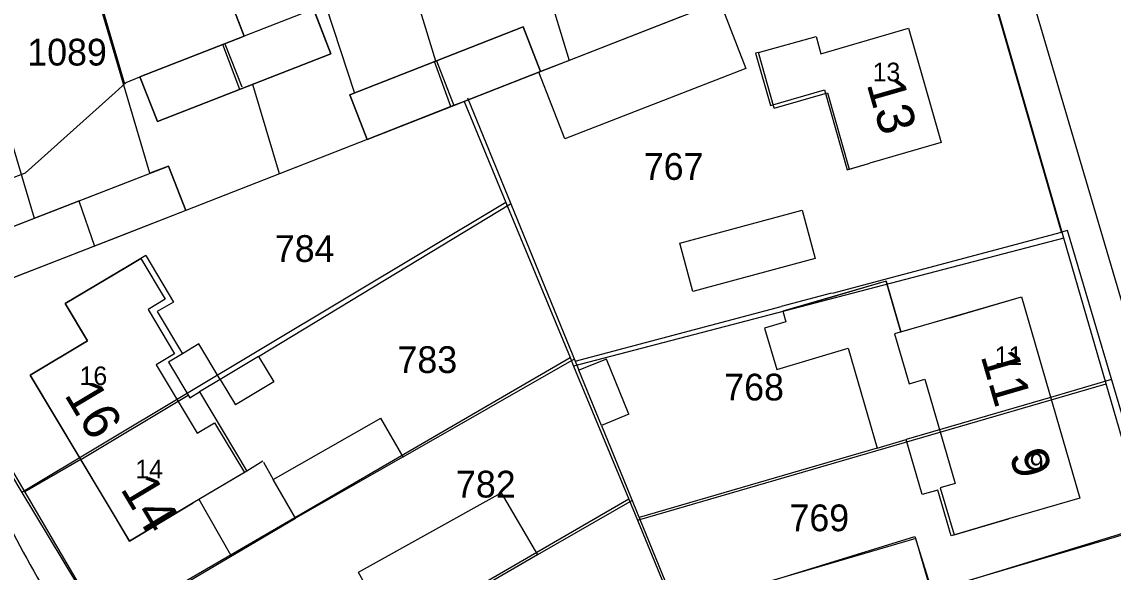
# Model space of a CAD drawing. Extents: x 148816 to 151297, y 399515 to 402500.
# Drawn here: x 150493.7 to 150567.2, y 400395 to 400432 of the extents above; entities that cross this region are included whole.
import ezdxf

# ---------------------------------------------------------------- set-up
doc = ezdxf.new("R2010")
doc.units = 0
for name, color, linetype in [('B01 Hoofdgebouw  [D] Norm', 7, 'Continuous'), ('B01 Hoofdgebouw  [T] Norm', 7, 'Continuous'), ('B01 hoofgebouw', 7, 'Continuous'), ('B02 Bijgebouw  [D] Norm', 7, 'Continuous'), ('B07 Tussenmuur  [D] Norm', 7, 'Continuous'), ('G01 perceelsgrens', 7, 'Continuous'), ('T04 Haag heg  [D] Gem', 7, 'Continuous'), ('V00 Kant verharding algemeen  [T] Norm', 7, 'Continuous'), ('Z01 perceelnummer', 7, 'Continuous'), ('Z02 huisnummer', 7, 'Continuous'), ('Z02 Huisnummer  [Tekst] Norm', 7, 'Continuous')]:
    doc.layers.add(name, color=color, linetype=linetype)

msp = doc.modelspace()

# ---------------------------------------------------------------- linework, layer by layer
at = {"layer": 'B01 Hoofdgebouw  [D] Norm'}
for p, q in [((150513.362, 400432.873), (150508.7, 400431.06)), ((150544.365, 400426.215), (150543.29, 400429.96)), ((150544.365, 400426.215), (150547.94, 400427.241)), ((150547.94, 400427.241), (150549.412, 400422.114)), ((150549.412, 400422.114), (150550.8, 400422.51)), ((150502.068, 400416.296), (150500.95, 400415.63)), ((150502.068, 400416.296), (150503.93, 400413.17)), ((150503.93, 400413.17), (150502.844, 400412.523)), ((150502.844, 400412.523), (150504.532, 400409.69)), ((150504.532, 400409.69), (150503.589, 400409.128)), ((150503.589, 400409.128), (150505.024, 400406.722)), ((150505.024, 400406.722), (150505.688, 400407.118)), ((150505.688, 400407.118), (150508.862, 400401.801)), ((150554.318, 400400.218), (150553.238, 400403.911)), ((150508.862, 400401.801), (150505.26, 400399.65)), ((150555.366, 400400.524), (150554.318, 400400.218)), ((150556.266, 400397.44), (150555.366, 400400.524)), ((150560.13, 400398.58), (150556.266, 400397.44))]:
    msp.add_line(p, q, dxfattribs=at)
msp.add_lwpolyline([(150551.885, 400414.563), (150544.931, 400412.544), (150545.143, 400411.837), (150543.707, 400411.406), (150544.541, 400408.628), (150549.331, 400410.066), (150551.287, 400403.343), (150553.238, 400403.911)], dxfattribs=at)
at = {"layer": 'B01 Hoofdgebouw  [T] Norm'}
for p, q in [((150512.27, 400435.68), (150514.53, 400429.87)), ((150508.7, 400431.06), (150507.61, 400433.86)), ((150515.79, 400427.11), (150527.46, 400431.68)), ((150527.46, 400431.68), (150528.63, 400428.681)), ((150547.5, 400429.87), (150553.39, 400431.59)), ((150553.39, 400431.59), (150555.6, 400423.89)), ((150501.68, 400428.31), (150508.7, 400431.06)), ((150543.29, 400429.96), (150547.18, 400431.03)), ((150547.18, 400431.03), (150547.5, 400429.87)), ((150514.53, 400429.87), (150502.86, 400425.31)), ((150528.523, 400428.639), (150516.96, 400424.11)), ((150502.86, 400425.31), (150501.68, 400428.31)), ((150516.96, 400424.11), (150515.79, 400427.11)), ((150555.6, 400423.89), (150550.8, 400422.51)), ((150500, 400420.92), (150503.59, 400422.32)), ((150503.59, 400422.32), (150504.76, 400419.32)), ((150489.72, 400416.92), (150500, 400420.92)), ((150504.76, 400419.32), (150500, 400417.47)), ((150500, 400417.47), (150490.89, 400413.93)), ((150500, 400415.065), (150500.95, 400415.63)), ((150496.65, 400413.07), (150500, 400415.065)), ((150560.99, 400413.51), (150564.93, 400399.97)), ((150498.15, 400410.56), (150496.65, 400413.07)), ((150494.3, 400408.26), (150498.15, 400410.56)), ((150500, 400398.715), (150494.3, 400408.26)), ((150564.93, 400399.97), (150560.13, 400398.58)), ((150505.26, 400399.65), (150500.97, 400397.09)), ((150500.97, 400397.09), (150500, 400398.715))]:
    msp.add_line(p, q, dxfattribs=at)
msp.add_lwpolyline([(150551.885, 400414.563), (150552.875, 400411.154), (150560.99, 400413.51)], dxfattribs=at)
at = {"layer": 'B01 hoofgebouw'}
for points in [[(150502.86, 400425.31), (150514.53, 400429.87), (150512.27, 400435.68), (150507.61, 400433.86), (150508.7, 400431.06), (150501.68, 400428.31), (150502.86, 400425.31)], [(150527.46, 400431.68), (150515.79, 400427.11), (150516.96, 400424.11), (150528.63, 400428.68), (150527.46, 400431.68)], [(150543.29, 400429.96), (150547.18, 400431.03), (150547.5, 400429.87), (150553.39, 400431.59), (150555.6, 400423.89), (150550.8, 400422.51)], [(150543.29, 400429.96), (150543.09, 400429.905), (150544.098, 400426.393), (150547.732, 400427.436), (150549.272, 400422.071), (150550.8, 400422.51)], [(150490.89, 400413.93), (150489.72, 400416.92), (150503.59, 400422.32), (150504.76, 400419.32), (150490.89, 400413.93)], [(150500.95, 400415.63), (150501.738, 400416.099), (150503.376, 400413.357), (150502.227, 400412.671), (150504.007, 400409.689), (150502.771, 400408.951), (150505.519, 400404.348), (150506.702, 400405.054), (150508.702, 400401.704), (150505.26, 400399.65)], [(150500.95, 400415.63), (150496.65, 400413.07), (150498.15, 400410.56), (150494.3, 400408.26), (150500.97, 400397.09), (150505.26, 400399.65)], [(150551.885, 400414.563), (150547.083, 400413.169)], [(150552.875, 400411.154), (150551.885, 400414.563)], [(150556.19, 400412.11), (150560.99, 400413.51), (150564.93, 400399.97), (150560.13, 400398.58)], [(150556.19, 400412.11), (150552.454, 400411.02), (150553.432, 400407.662), (150554.5, 400407.973), (150556.542, 400400.955), (150555.533, 400400.662), (150556.468, 400397.519), (150560.13, 400398.58)], [(150542.273, 400389.891), (150541.16, 400393.494), (150553.83, 400397.405), (150554.942, 400393.801)]]:
    msp.add_lwpolyline(points, dxfattribs=at)
at = {"layer": 'B02 Bijgebouw  [D] Norm'}
for p, q in [((150548.222, 400413.76), (150544.835, 400412.862)), ((150505.633, 400410.356), (150504.532, 400409.69)), ((150507.082, 400407.962), (150505.633, 400410.356)), ((150509.648, 400409.515), (150507.082, 400407.962)), ((150509.648, 400409.515), (150510.683, 400407.803)), ((150533.066, 400409.333), (150531.215, 400408.576)), ((150534.579, 400405.63), (150533.066, 400409.333)), ((150532.728, 400404.873), (150531.215, 400408.576)), ((150507.082, 400407.962), (150505.688, 400407.118)), ((150507.082, 400407.962), (150508.117, 400406.25)), ((150510.683, 400407.803), (150508.117, 400406.25)), ((150510.651, 400401.234), (150517.893, 400405.367)), ((150519.38, 400402.762), (150517.893, 400405.367)), ((150534.579, 400405.63), (150532.728, 400404.873)), ((150509.954, 400402.453), (150508.862, 400401.801)), ((150509.988, 400402.396), (150510.651, 400401.234)), ((150519.38, 400402.762), (150512.138, 400398.629)), ((150512.138, 400398.629), (150510.651, 400401.234)), ((150507.795, 400396.15), (150505.661, 400399.889))]:
    msp.add_line(p, q, dxfattribs=at)
for points in [[(150528.523, 400428.639), (150540.709, 400433.383), (150542.459, 400428.887), (150530.273, 400424.143)], [(150538.007, 400417.134), (150546.235, 400419.351), (150547.111, 400416.099), (150538.883, 400413.882)], [(150553.882, 400397.264), (150541.269, 400393.554), (150542.362, 400389.839), (150554.975, 400393.549)]]:
    msp.add_lwpolyline(points, close=True, dxfattribs=at)
msp.add_lwpolyline([(150516.391, 400394.992), (150525.987, 400400.335), (150528.439, 400396.159), (150521.396, 400392.091), (150522.975, 400389.149), (150520.481, 400387.742), (150516.391, 400394.967)], dxfattribs=at)
at = {"layer": 'B07 Tussenmuur  [D] Norm'}
for p, q in [((150507.394, 400430.548), (150508.532, 400427.644)), ((150507.394, 400430.548), (150508.532, 400427.644)), ((150521.625, 400429.395), (150522.799, 400426.397)), ((150521.625, 400429.395), (150522.799, 400426.397)), ((150497.691, 400402.582), (150504.919, 400406.899)), ((150497.691, 400402.582), (150504.919, 400406.899)), ((150562.96, 400406.74), (150553.238, 400403.911)), ((150562.96, 400406.74), (150553.238, 400403.911))]:
    msp.add_line(p, q, dxfattribs=at)
at = {"layer": 'G01 perceelsgrens'}
for points in [[(150518.837, 400467.866), (150530.552, 400429.428)], [(150522.588, 400426.314), (150521.501, 400429.347), (150521.59, 400429.381), (150510.679, 400464.975)], [(150504.968, 400462.951), (150506.866, 400456.706), (150507.35, 400456.85), (150508.2, 400453.99), (150507.782, 400453.734), (150511.234, 400443.287), (150510.968, 400443.205), (150511.814, 400440.359), (150516.105, 400427.213), (150515.79, 400427.11), (150516.96, 400424.11)], [(150511.061, 400421.794), (150509.267, 400427.813), (150508.389, 400427.47), (150507.255, 400430.494), (150508.7, 400431.06), (150507.61, 400433.86), (150503.758, 400446.458), (150499.442, 400460.993)], [(150504.76, 400419.32), (150503.59, 400422.32), (150502.343, 400421.835), (150497.615, 400437.874), (150491.391, 400458.14)], [(150483.701, 400455.415), (150494.565, 400418.806), (150497.559, 400419.972), (150498.622, 400416.935)], [(150563.85, 400417.467), (150558.436, 400436.168), (150554.715, 400438.388)], [(150538.073, 400432.357), (150530.552, 400429.428)], [(150530.552, 400429.428), (150528.63, 400428.68), (150523.486, 400426.666)], [(150523.486, 400426.666), (150522.588, 400426.314)], [(150523.486, 400426.666), (150526.303, 400419.862)], [(150522.588, 400426.314), (150516.96, 400424.11)], [(150516.96, 400424.11), (150511.061, 400421.794)], [(150511.061, 400421.794), (150504.76, 400419.32)], [(150526.303, 400419.862), (150493.738, 400400.365)], [(150526.303, 400419.862), (150530.621, 400409.434)], [(150504.76, 400419.32), (150498.622, 400416.935)], [(150498.622, 400416.935), (150490.89, 400413.93), (150490.13, 400413.111)], [(150563.85, 400417.467), (150530.856, 400408.866)], [(150566.685, 400407.675), (150563.85, 400417.467)], [(150490.13, 400413.111), (150488.5, 400409.068), (150493.738, 400400.365)], [(150499.248, 400391.209), (150530.621, 400409.434)], [(150530.621, 400409.434), (150530.856, 400408.866)], [(150530.856, 400408.866), (150534.568, 400399.902)], [(150535.152, 400398.49), (150566.685, 400407.675)], [(150569.473, 400398.123), (150566.685, 400407.675)], [(150493.738, 400400.365), (150499.248, 400391.209)], [(150534.568, 400399.902), (150504.466, 400382.452)], [(150534.568, 400399.902), (150535.152, 400398.49)], [(150535.152, 400398.49), (150537.501, 400392.818), (150538.796, 400389.661)], [(150569.473, 400398.123), (150554.981, 400393.677)]]:
    msp.add_lwpolyline(points, dxfattribs=at)
at = {"layer": 'T04 Haag heg  [D] Gem'}
for p, q in [((150491.743, 400458.264), (150500.648, 400427.846)), ((150523.725, 400426.901), (150531.216, 400408.576)), ((150509.648, 400409.515), (150526.62, 400419.786)), ((150548.282, 400413.776), (150563.68, 400417.86)), ((150530.967, 400409.183), (150544.835, 400412.861)), ((150519.38, 400402.762), (150530.909, 400409.341)), ((150567.058, 400407.953), (150562.96, 400406.74)), ((150532.729, 400404.874), (150539.226, 400388.98)), ((150551.287, 400403.343), (150535.261, 400398.68)), ((150497.691, 400402.582), (150493.92, 400400.395)), ((150534.792, 400399.828), (150528.439, 400396.159)), ((150500, 400391.483), (150512.138, 400398.629)), ((150569.962, 400398.146), (150554.932, 400393.696))]:
    msp.add_line(p, q, dxfattribs=at)
at = {"layer": 'V00 Kant verharding algemeen  [T] Norm'}
for p, q in [((150549.65, 400474.61), (150591.652, 400331.942)), ((150563.68, 400417.86), (150557.31, 400439.9)), ((150500, 400427.265), (150500.75, 400427.94)), ((150500.75, 400427.94), (150501.68, 400428.31)), ((150493.98, 400421.87), (150500, 400427.265)), ((150516.96, 400424.11), (150504.76, 400419.32)), ((150564.09, 400417.98), (150563.68, 400417.86)), ((150589.639, 400331.68), (150564.09, 400417.98)), ((150489.52, 400407.87), (150500, 400390.065))]:
    msp.add_line(p, q, dxfattribs=at)
msp.add_lwpolyline([(150476.19, 400449.6), (150486.22, 400418.9), (150493.98, 400421.87)], dxfattribs=at)
msp.add_arc((150800.483, 400564.901), 349.927, 207.61191, 210.13883, dxfattribs=at)

# ---------------------------------------------------------------- texts
at = {"layer": 'Z01 perceelnummer'}
for s, p in [('1089', (150494.097, 400429.079)), ('767', (150535.58, 400421.387)), ('784', (150510.755, 400415.866)), ('783', (150519.009, 400408.393)), ('768', (150540.996, 400406.549)), ('782', (150522.944, 400400.019)), ('769', (150545.383, 400397.751))]:
    msp.add_text(s, height=1.8, dxfattribs=at).set_placement(p)
at = {"layer": 'Z02 huisnummer'}
for s, rotation, p in [('13', 286.02411, (150550.565, 400427.837)), ('11', 286.2602, (150558.237, 400409.545)), ('16', 300.79671, (150496.548, 400406.931)), ('9', 286.20519, (150560.169, 400402.908)), ('14', 300.92446, (150500.324, 400400.601))]:
    msp.add_text(s, height=2.5, rotation=rotation, dxfattribs=at).set_placement(p)
at = {"layer": 'Z02 Huisnummer  [Tekst] Norm'}
for s, p in [('13', (150550.98, 400428.02)), ('11', (150559.191, 400408.938)), ('16', (150497.615, 400407.585)), ('9', (150561.547, 400401.738)), ('14', (150501.365, 400401.305))]:
    msp.add_text(s, height=1.25, dxfattribs=at).set_placement(p)

doc.saveas('drawing.dxf')
